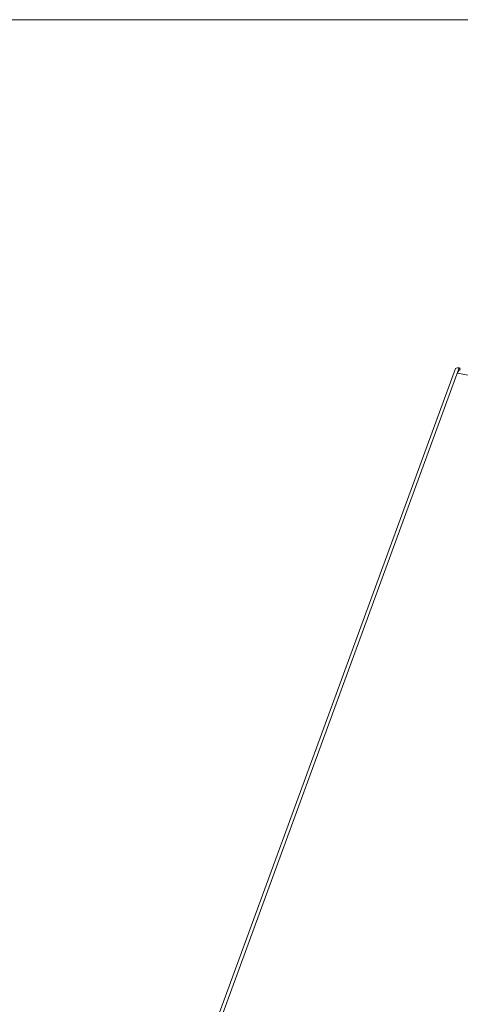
# Model space of a CAD drawing. Header units: millimetres. Extents: x -473 to 23648, y -382 to 1866.
# Tile 342 of 434: x 15587 to 15767, y 1297 to 1701. Entities that reach past the tile are written whole.
import ezdxf

# ---------------------------------------------------------------- set-up
doc = ezdxf.new("R2010")
doc.units = ezdxf.units.MM
doc.header["$LTSCALE"] = 80
doc.layers.get('0').update_dxf_attribs({"linetype": 'CONTINUOUS'})

msp = doc.modelspace()

# ---------------------------------------------------------------- linework, layer by layer
at = {"color": 0, "linetype": 'Continuous', "lineweight": 0}
for p, q in [((15600.643, 1107.707), (15765.52, 1557.716)), ((15767.033, 1557.947), (15602.155, 1107.937)), ((15765.52, 1557.716), (15765.732, 1557.921)), ((15765.732, 1557.921), (15766.267, 1558.02)), ((15766.597, 1556.539), (15766.257, 1555.829)), ((15766.267, 1558.02), (15767.033, 1557.947)), ((15766.995, 1556.997), (15766.597, 1556.539)), ((15767.393, 1557.138), (15766.995, 1556.997)), ((15767.033, 1557.947), (15767.403, 1557.419)), ((15767.403, 1557.419), (15767.276, 1557.073)), ((15767.437, 1557.133), (15767.393, 1557.138)), ((16003.478, 1511.53), (15766.257, 1555.829))]:
    msp.add_line(p, q, dxfattribs=at)
at = {"lineweight": 0}
msp.add_lwpolyline([(13932.96, 1700.539), (18649.282, 1700.539), (18649.282, -382.445), (13932.96, -382.445)], close=True, dxfattribs=at)

doc.saveas('drawing.dxf')
